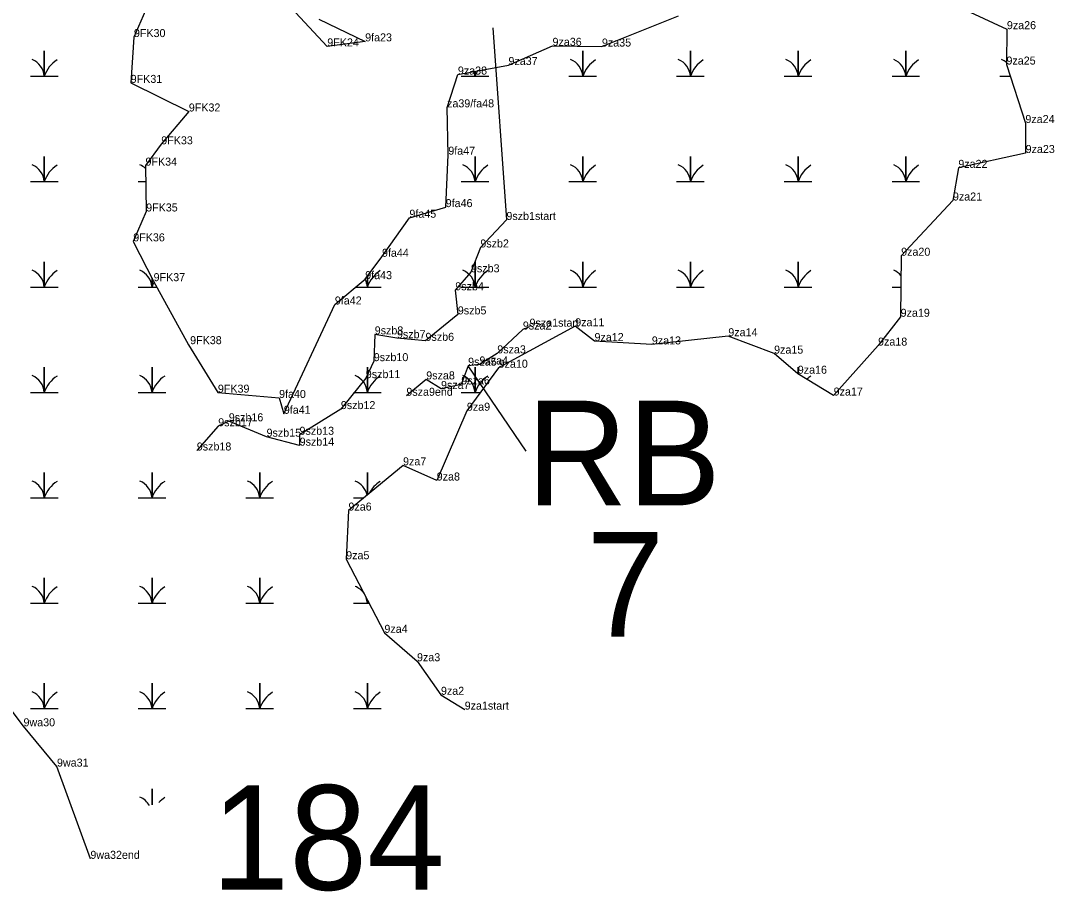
# Model space of a CAD drawing. Extents: x 2072529 to 2268796, y 436423 to 470406.
# Drawn here: x 2212551 to 2213196, y 449099 to 449643 of the extents above; entities that cross this region are included whole.
import ezdxf

# ---------------------------------------------------------------- set-up
doc = ezdxf.new("R2010")
doc.units = 0
for name, color, linetype in [('Default', 7, 'Continuous'), ('Exist Environmental Wetland Boundary Cogo Comment', 7, 'Continuous'), ('Exist Environmental Wetland Boundary Cogo Point CELL', 7, 'Continuous'), ('Exist Hydro Jurisdictional Stream or Body of Water NEU Mitigable Cogo Comment', 7, 'Continuous'), ('Old_Level_20', 7, 'Continuous'), ('Old_Level_52', 7, 'Continuous')]:
    doc.layers.add(name, color=color, linetype=linetype)

msp = doc.modelspace()

# ---------------------------------------------------------------- linework, layer by layer
at = {"layer": 'Default'}
for p, q in [((2212845.8, 449638.34), (2212854.22, 449518.41)), ((2212866.49, 449374.14), (2212830.3, 449427.44))]:
    msp.add_line(p, q, dxfattribs=at)
at = {"layer": 'Exist Environmental Wetland Boundary Cogo Point CELL'}
for points in [[(2212557.03, 449608.17), (2212565.64, 449608.17), (2212565.64, 449623.95), (2212565.64, 449608.17), (2212574.24, 449608.17)], [(2212893.28, 449608.17), (2212901.89, 449608.17), (2212901.89, 449623.95), (2212901.89, 449608.17), (2212910.49, 449608.17)], [(2212960.53, 449608.17), (2212969.14, 449608.17), (2212969.14, 449623.95), (2212969.14, 449608.17), (2212977.74, 449608.17)], [(2213027.78, 449608.17), (2213036.39, 449608.17), (2213036.39, 449623.95), (2213036.39, 449608.17), (2213044.99, 449608.17)], [(2213095.03, 449608.17), (2213103.64, 449608.17), (2213103.64, 449623.95), (2213103.64, 449608.17), (2213112.24, 449608.17)], [(2212826.03, 449608.17), (2212834.64, 449608.17), (2212834.64, 449611.23)], [(2212834.64, 449611.23), (2212834.64, 449608.17), (2212843.24, 449608.17)], [(2213162.28, 449608.17), (2213168.86, 449608.17)], [(2212557.03, 449542.37), (2212565.64, 449542.37), (2212565.64, 449558.15), (2212565.64, 449542.37), (2212574.24, 449542.37)], [(2212632.89, 449557.83), (2212632.89, 449558.15), (2212632.89, 449557.83)], [(2212826.03, 449542.37), (2212834.64, 449542.37), (2212834.64, 449558.15), (2212834.64, 449542.37), (2212843.24, 449542.37)], [(2212893.28, 449542.37), (2212901.89, 449542.37), (2212901.89, 449558.15), (2212901.89, 449542.37), (2212910.49, 449542.37)], [(2212960.53, 449542.37), (2212969.14, 449542.37), (2212969.14, 449558.15), (2212969.14, 449542.37), (2212977.74, 449542.37)], [(2213027.78, 449542.37), (2213036.39, 449542.37), (2213036.39, 449558.15), (2213036.39, 449542.37), (2213044.99, 449542.37)], [(2213095.03, 449542.37), (2213103.64, 449542.37), (2213103.64, 449558.15), (2213103.64, 449542.37), (2213112.24, 449542.37)], [(2212624.28, 449542.37), (2212628.97, 449542.37)], [(2212557.03, 449476.57), (2212565.64, 449476.57), (2212565.64, 449492.35), (2212565.64, 449476.57), (2212574.24, 449476.57)], [(2212826.03, 449476.57), (2212834.64, 449476.57), (2212834.64, 449492.35), (2212834.64, 449476.57), (2212843.24, 449476.57)], [(2212893.28, 449476.57), (2212901.89, 449476.57), (2212901.89, 449492.35), (2212901.89, 449476.57), (2212910.49, 449476.57)], [(2212960.53, 449476.57), (2212969.14, 449476.57), (2212969.14, 449492.35), (2212969.14, 449476.57), (2212977.74, 449476.57)], [(2213027.78, 449476.57), (2213036.39, 449476.57), (2213036.39, 449492.35), (2213036.39, 449476.57), (2213044.99, 449476.57)], [(2212624.28, 449476.57), (2212632.89, 449476.57), (2212632.89, 449482.15)], [(2212632.89, 449482.15), (2212632.89, 449476.57), (2212635.87, 449476.57)], [(2212760.16, 449476.57), (2212767.39, 449476.57), (2212767.39, 449483.26)], [(2212767.39, 449483.26), (2212767.39, 449476.57), (2212775.99, 449476.57)], [(2213095.03, 449476.57), (2213100.57, 449476.57)], [(2212557.03, 449410.77), (2212565.64, 449410.77), (2212565.64, 449426.55), (2212565.64, 449410.77), (2212574.24, 449410.77)], [(2212624.28, 449410.77), (2212632.89, 449410.77), (2212632.89, 449426.55), (2212632.89, 449410.77), (2212641.49, 449410.77)], [(2212758.78, 449410.77), (2212767.39, 449410.77), (2212767.39, 449426.55), (2212767.39, 449410.77), (2212775.99, 449410.77)], [(2212826.03, 449410.77), (2212834.64, 449410.77), (2212834.64, 449426.55), (2212834.64, 449410.77), (2212837.99, 449410.77)], [(2213036.39, 449422.29), (2213036.39, 449426.55), (2213036.39, 449422.29)], [(2212557.03, 449344.97), (2212565.64, 449344.97), (2212565.64, 449360.75), (2212565.64, 449344.97), (2212574.24, 449344.97)], [(2212624.28, 449344.97), (2212632.89, 449344.97), (2212632.89, 449360.75), (2212632.89, 449344.97), (2212641.49, 449344.97)], [(2212691.53, 449344.97), (2212700.14, 449344.97), (2212700.14, 449360.75), (2212700.14, 449344.97), (2212708.74, 449344.97)], [(2212767.39, 449346.77), (2212767.39, 449360.75), (2212767.39, 449346.77)], [(2212758.78, 449344.97), (2212765.21, 449344.97)], [(2212557.03, 449279.17), (2212565.64, 449279.17), (2212565.64, 449294.95), (2212565.64, 449279.17), (2212574.24, 449279.17)], [(2212624.28, 449279.17), (2212632.89, 449279.17), (2212632.89, 449294.95), (2212632.89, 449279.17), (2212641.49, 449279.17)], [(2212691.53, 449279.17), (2212700.14, 449279.17), (2212700.14, 449294.95), (2212700.14, 449279.17), (2212708.74, 449279.17)], [(2212758.78, 449279.17), (2212767.39, 449279.17), (2212767.39, 449281.14)], [(2212767.39, 449281.14), (2212767.39, 449279.17), (2212768.41, 449279.17)], [(2212557.03, 449213.37), (2212565.64, 449213.37), (2212565.64, 449229.15), (2212565.64, 449213.37), (2212574.24, 449213.37)], [(2212624.28, 449213.37), (2212632.89, 449213.37), (2212632.89, 449229.15), (2212632.89, 449213.37), (2212641.49, 449213.37)], [(2212691.53, 449213.37), (2212700.14, 449213.37), (2212700.14, 449229.15), (2212700.14, 449213.37), (2212708.74, 449213.37)], [(2212758.78, 449213.37), (2212767.39, 449213.37), (2212767.39, 449229.15), (2212767.39, 449213.37), (2212775.99, 449213.37)], [(2212632.89, 449153.35), (2212632.89, 449163.35), (2212632.89, 449153.35)]]:
    msp.add_lwpolyline(points, dxfattribs=at)
for centre, radius, start, end in [((2212553.37, 449607.28), 12.3, 4.14034, 67.53497), ((2212583.88, 449602.11), 19.22, 122.12745, 161.62219), ((2212889.62, 449607.28), 12.3, 4.14034, 67.53497), ((2212920.13, 449602.11), 19.22, 122.12745, 161.62219), ((2212956.87, 449607.28), 12.3, 4.14034, 67.53497), ((2212987.38, 449602.11), 19.22, 122.12745, 161.62219), ((2213024.12, 449607.28), 12.3, 4.14034, 67.53497), ((2213054.63, 449602.11), 19.22, 122.12745, 161.62219), ((2213091.37, 449607.28), 12.3, 4.14034, 67.53497), ((2213121.88, 449602.11), 19.22, 122.12745, 161.62219), ((2213158.62, 449607.28), 12.3, 50.02091, 67.53497), ((2212822.37, 449607.28), 12.3, 4.14034, 18.19012), ((2212852.88, 449602.11), 19.22, 150.72952, 161.62219), ((2212553.37, 449541.48), 12.3, 4.14034, 67.53497), ((2212583.88, 449536.31), 19.22, 122.12745, 161.62219), ((2212620.62, 449541.48), 12.3, 47.95695, 67.53497), ((2212822.37, 449541.48), 12.3, 4.14034, 67.53497), ((2212852.88, 449536.31), 19.22, 122.12745, 161.62219), ((2212889.62, 449541.48), 12.3, 4.14034, 67.53497), ((2212920.13, 449536.31), 19.22, 122.12745, 161.62219), ((2212956.87, 449541.48), 12.3, 4.14034, 67.53497), ((2212987.38, 449536.31), 19.22, 122.12745, 161.62219), ((2213024.12, 449541.48), 12.3, 4.14034, 67.53497), ((2213054.63, 449536.31), 19.22, 122.12745, 161.62219), ((2213091.37, 449541.48), 12.3, 4.14034, 67.53497), ((2213121.88, 449536.31), 19.22, 122.12745, 161.62219), ((2212553.37, 449475.68), 12.3, 4.14034, 67.53497), ((2212583.88, 449470.51), 19.22, 122.12745, 161.62219), ((2212620.62, 449475.68), 12.3, 4.14034, 67.53497), ((2212755.12, 449475.68), 12.3, 4.14034, 27.84757), ((2212785.63, 449470.51), 19.22, 122.12745, 161.62219), ((2212822.37, 449475.68), 12.3, 4.14034, 67.53497), ((2212852.88, 449470.51), 19.22, 122.12745, 161.62219), ((2212889.62, 449475.68), 12.3, 4.14034, 67.53497), ((2212920.13, 449470.51), 19.22, 122.12745, 161.62219), ((2212956.87, 449475.68), 12.3, 4.14034, 67.53497), ((2212987.38, 449470.51), 19.22, 122.12745, 161.62219), ((2213024.12, 449475.68), 12.3, 4.14034, 67.53497), ((2213054.63, 449470.51), 19.22, 122.12745, 161.62219), ((2213091.37, 449475.68), 12.3, 41.1605, 67.53497), ((2212651.13, 449470.51), 19.22, 151.71909, 161.62219), ((2212553.37, 449409.88), 12.3, 4.14034, 67.53497), ((2212583.88, 449404.71), 19.22, 122.12745, 161.62219), ((2212620.62, 449409.88), 12.3, 4.14034, 67.53497), ((2212651.13, 449404.71), 19.22, 122.12745, 161.62219), ((2212755.12, 449409.88), 12.3, 4.14034, 67.53497), ((2212785.63, 449404.71), 19.22, 122.12745, 161.62219), ((2212822.37, 449409.88), 12.3, 4.14034, 67.53497), ((2212852.88, 449404.71), 19.22, 122.12745, 161.62219), ((2213054.63, 449404.71), 19.22, 122.12745, 131.91566), ((2212553.37, 449344.08), 12.3, 4.14034, 67.53497), ((2212583.88, 449338.91), 19.22, 122.12745, 161.62219), ((2212620.62, 449344.08), 12.3, 4.14034, 67.53497), ((2212651.13, 449338.91), 19.22, 122.12745, 161.62219), ((2212687.87, 449344.08), 12.3, 4.14034, 67.53497), ((2212718.38, 449338.91), 19.22, 122.12745, 161.62219), ((2212755.12, 449344.08), 12.3, 11.73927, 67.53497), ((2212785.63, 449338.91), 19.22, 122.12745, 152.6658), ((2212553.37, 449278.28), 12.3, 4.14034, 67.53497), ((2212583.88, 449273.11), 19.22, 122.12745, 161.62219), ((2212620.62, 449278.28), 12.3, 4.14034, 67.53497), ((2212651.13, 449273.11), 19.22, 122.12745, 161.62219), ((2212687.87, 449278.28), 12.3, 4.14034, 67.53497), ((2212718.38, 449273.11), 19.22, 122.12745, 161.62219), ((2212755.12, 449278.28), 12.3, 34.60715, 67.53497), ((2212755.12, 449278.28), 12.3, 4.14034, 20.33597), ((2212785.63, 449273.11), 19.22, 157.95191, 161.62219), ((2212553.37, 449212.48), 12.3, 4.14034, 67.53497), ((2212583.88, 449207.31), 19.22, 122.12745, 161.62219), ((2212620.62, 449212.48), 12.3, 4.14034, 67.53497), ((2212651.13, 449207.31), 19.22, 122.12745, 161.62219), ((2212687.87, 449212.48), 12.3, 4.14034, 67.53497), ((2212718.38, 449207.31), 19.22, 122.12745, 161.62219), ((2212755.12, 449212.48), 12.3, 4.14034, 67.53497), ((2212785.63, 449207.31), 19.22, 122.12745, 161.62219), ((2212620.62, 449146.68), 12.3, 30.0639, 67.53497), ((2212651.13, 449141.51), 19.22, 122.12745, 136.65251)]:
    msp.add_arc(centre, radius, start, end, dxfattribs=at)
at = {"layer": 'Old_Level_20'}
for p, q in [((2213166.77, 449637.54), (2213166.77, 449637.54)), ((2213166.77, 449637.54), (2213166.77, 449637.54)), ((2212621.6, 449632.61), (2212621.6, 449632.61)), ((2212766, 449629.92), (2212766, 449629.92)), ((2212766, 449629.92), (2212766, 449629.92)), ((2212742.36, 449626.79), (2212742.36, 449626.79)), ((2212883.01, 449627.15), (2212883.01, 449627.15)), ((2212913.88, 449626.69), (2212913.88, 449626.69)), ((2212855.49, 449615.15), (2212855.49, 449615.15)), ((2213166.51, 449615.44), (2213166.51, 449615.44)), ((2212823.91, 449609.21), (2212823.91, 449609.21)), ((2212823.91, 449609.21), (2212823.91, 449609.21)), ((2212619.59, 449603.99), (2212619.59, 449603.99)), ((2212655.88, 449586.16), (2212655.88, 449586.16)), ((2212817.15, 449588.73), (2212817.15, 449588.73)), ((2213178.33, 449578.93), (2213178.33, 449578.93)), ((2213178.33, 449578.93), (2213178.33, 449578.93)), ((2212638.68, 449565.65), (2212638.68, 449565.65)), ((2212817.94, 449559.18), (2212817.94, 449559.18)), ((2213178.48, 449560.22), (2213178.48, 449560.22)), ((2213178.48, 449560.22), (2213178.48, 449560.22)), ((2212628.83, 449552.36), (2212628.83, 449552.36)), ((2213136.45, 449550.95), (2213136.45, 449550.95)), ((2213136.45, 449550.95), (2213136.45, 449550.95)), ((2213133.08, 449530.56), (2213133.08, 449530.56)), ((2212629.23, 449523.73), (2212629.23, 449523.73)), ((2212816.31, 449526.45), (2212816.31, 449526.45)), ((2212793.64, 449519.82), (2212793.64, 449519.82)), ((2212854.22, 449518.41), (2212854.22, 449518.41)), ((2212621.18, 449505.08), (2212621.18, 449505.08)), ((2212837.94, 449501.26), (2212837.94, 449501.26)), ((2212776.52, 449495.43), (2212776.52, 449495.43)), ((2212776.52, 449495.43), (2212776.52, 449495.43)), ((2213100.73, 449496.09), (2213100.73, 449496.09)), ((2213100.73, 449496.09), (2213100.73, 449496.09)), ((2212766.04, 449481.47), (2212766.04, 449481.47)), ((2212832.09, 449485.74), (2212832.09, 449485.74)), ((2212633.88, 449480.21), (2212633.88, 449480.21)), ((2212822.29, 449474.54), (2212822.29, 449474.54)), ((2212747.08, 449465.66), (2212747.08, 449465.66)), ((2212747.08, 449465.66), (2212747.08, 449465.66)), ((2212823.88, 449459.46), (2212823.88, 449459.46)), ((2213100.41, 449457.99), (2213100.41, 449457.99)), ((2212864.5, 449450.03), (2212864.5, 449450.03)), ((2212868.66, 449451.79), (2212868.66, 449451.79)), ((2212897.19, 449452.07), (2212897.19, 449452.07)), ((2212897.19, 449452.07), (2212897.19, 449452.07)), ((2212771.98, 449446.99), (2212771.98, 449446.99)), ((2212785.86, 449444.57), (2212785.86, 449444.57)), ((2212803.69, 449442.98), (2212803.69, 449442.98)), ((2212909.23, 449442.82), (2212909.23, 449442.82)), ((2212909.23, 449442.82), (2212909.23, 449442.82)), ((2212992.8, 449445.83), (2212992.8, 449445.83)), ((2212992.8, 449445.83), (2212992.8, 449445.83)), ((2212655.73, 449440.43), (2212655.73, 449440.43)), ((2212945.03, 449440.72), (2212945.03, 449440.72)), ((2212945.03, 449440.72), (2212945.03, 449440.72)), ((2213086.32, 449439.99), (2213086.32, 449439.99)), ((2213086.32, 449439.99), (2213086.32, 449439.99)), ((2212771.39, 449430.28), (2212771.39, 449430.28)), ((2212848.52, 449435.14), (2212848.52, 449435.14)), ((2213021.39, 449434.97), (2213021.39, 449434.97)), ((2212830.3, 449427.44), (2212830.3, 449427.44)), ((2212837.4, 449428.22), (2212837.4, 449428.22)), ((2212849.36, 449426.17), (2212849.36, 449426.17)), ((2212849.36, 449426.17), (2212849.36, 449426.17)), ((2212766.4, 449419.68), (2212766.4, 449419.68)), ((2212804.16, 449418.88), (2212804.16, 449418.88)), ((2213036.18, 449422.42), (2213036.18, 449422.42)), ((2212674.03, 449410.61), (2212674.03, 449410.61)), ((2212813.38, 449412.91), (2212813.38, 449412.91)), ((2212826.02, 449415.73), (2212826.02, 449415.73)), ((2212712.25, 449407.29), (2212712.25, 449407.29)), ((2212712.25, 449407.29), (2212712.25, 449407.29)), ((2212791.74, 449408.66), (2212791.74, 449408.66)), ((2213058.59, 449408.8), (2213058.59, 449408.8)), ((2212750.82, 449400.35), (2212750.82, 449400.35)), ((2212829.54, 449399.32), (2212829.54, 449399.32)), ((2212680.84, 449392.74), (2212680.84, 449392.74)), ((2212715.22, 449397.42), (2212715.22, 449397.42)), ((2212674.25, 449389.64), (2212674.25, 449389.64)), ((2212704.43, 449383.11), (2212704.43, 449383.11)), ((2212725, 449384.32), (2212725, 449384.32)), ((2212660.87, 449374.5), (2212660.87, 449374.5)), ((2212725.1, 449377.52), (2212725.1, 449377.52)), ((2212789.67, 449365.23), (2212789.67, 449365.23)), ((2212810.7, 449355.75), (2212810.7, 449355.75)), ((2212810.7, 449355.75), (2212810.7, 449355.75)), ((2212755.56, 449336.98), (2212755.56, 449336.98)), ((2212755.56, 449336.98), (2212755.56, 449336.98)), ((2212754.15, 449306.59), (2212754.15, 449306.59)), ((2212778.03, 449260.67), (2212778.03, 449260.67)), ((2212778.03, 449260.67), (2212778.03, 449260.67)), ((2212798.39, 449242.92), (2212798.39, 449242.92)), ((2212813.33, 449221.97), (2212813.33, 449221.97)), ((2212813.33, 449221.97), (2212813.33, 449221.97)), ((2212828.16, 449212.72), (2212828.16, 449212.72)), ((2212552.64, 449202.3), (2212552.64, 449202.3)), ((2212573.55, 449177.14), (2212573.55, 449177.14)), ((2212594.41, 449119.56), (2212594.41, 449119.56))]:
    msp.add_line(p, q, dxfattribs=at)
for points in [[(2212634.73, 449662.67), (2212621.6, 449632.61), (2212619.59, 449603.99), (2212655.88, 449586.16), (2212638.68, 449565.65), (2212628.83, 449552.36), (2212629.23, 449523.73), (2212621.18, 449505.08), (2212633.88, 449480.21), (2212655.73, 449440.43), (2212674.03, 449410.61), (2212712.25, 449407.29), (2212715.22, 449397.42), (2212747.08, 449465.66), (2212766.04, 449481.47), (2212776.52, 449495.43), (2212793.64, 449519.82), (2212816.31, 449526.45), (2212817.94, 449559.18), (2212817.15, 449588.73), (2212823.91, 449609.21), (2212855.49, 449615.15), (2212883.01, 449627.15), (2212913.88, 449626.69), (2212961.72, 449645.84)], [(2212737.14, 449643.7), (2212766, 449629.92), (2212742.36, 449626.79), (2212719.73, 449650.83)], [(2213143.83, 449648.25), (2213166.77, 449637.54), (2213166.51, 449615.44), (2213178.33, 449578.93), (2213178.48, 449560.22), (2213136.45, 449550.95), (2213133.08, 449530.56), (2213100.73, 449496.09), (2213100.41, 449457.99), (2213086.32, 449439.99), (2213058.59, 449408.8), (2213036.18, 449422.42), (2213021.39, 449434.97), (2212992.8, 449445.83), (2212945.03, 449440.72), (2212909.23, 449442.82), (2212897.19, 449452.07), (2212849.36, 449426.17), (2212829.54, 449399.32), (2212810.7, 449355.75), (2212789.67, 449365.23), (2212755.56, 449336.98), (2212754.15, 449306.59), (2212778.03, 449260.67), (2212798.39, 449242.92), (2212813.33, 449221.97), (2212828.16, 449212.72)], [(2212594.41, 449119.56), (2212573.55, 449177.14), (2212552.64, 449202.3), (2212529.72, 449232.63)]]:
    msp.add_lwpolyline(points, dxfattribs=at)
at = {"layer": 'Old_Level_52'}
for points in [[(2212854.22, 449518.41), (2212837.94, 449501.26), (2212832.09, 449485.74), (2212822.29, 449474.54), (2212823.88, 449459.46), (2212803.69, 449442.98), (2212785.86, 449444.57), (2212771.98, 449446.99), (2212771.39, 449430.28), (2212766.4, 449419.68), (2212750.82, 449400.35), (2212725, 449384.32), (2212725.1, 449377.52), (2212704.43, 449383.11), (2212680.84, 449392.74), (2212674.25, 449389.64), (2212660.87, 449374.5)], [(2212868.66, 449451.79), (2212864.5, 449450.03), (2212848.52, 449435.14), (2212837.4, 449428.22), (2212830.3, 449427.44), (2212826.02, 449415.73), (2212813.38, 449412.91), (2212804.16, 449418.88), (2212791.74, 449408.66)]]:
    msp.add_lwpolyline(points, dxfattribs=at)

# ---------------------------------------------------------------- texts
at = {"layer": 'Default'}
for s, p in [('RB', (2212866.78, 449340.23)), ('7', (2212904.21, 449258.25)), ('184', (2212670.03, 449100.21))]:
    msp.add_text(s, height=65.34, dxfattribs=at).set_placement(p)
at = {"layer": 'Exist Environmental Wetland Boundary Cogo Comment'}
for s, p in [('9FK30', (2212621.6, 449632.61)), ('9za26', (2213166.77, 449637.54)), ('9FK24', (2212742.36, 449626.79)), ('9fa23', (2212766, 449629.92)), ('9za36', (2212883.01, 449627.15)), ('9za35', (2212913.88, 449626.69)), ('9za37', (2212855.49, 449615.15)), ('9za25', (2213166.51, 449615.44)), ('9za38', (2212823.91, 449609.21)), ('9FK31', (2212619.59, 449603.99)), ('9FK32', (2212655.88, 449586.16)), ('za39/fa48', (2212817.15, 449588.73)), ('9za24', (2213178.33, 449578.93)), ('9FK33', (2212638.68, 449565.65)), ('9fa47', (2212817.94, 449559.18)), ('9za23', (2213178.48, 449560.22)), ('9FK34', (2212628.83, 449552.36)), ('9za22', (2213136.45, 449550.95)), ('9za21', (2213133.08, 449530.56)), ('9FK35', (2212629.23, 449523.73)), ('9fa46', (2212816.31, 449526.45)), ('9fa45', (2212793.64, 449519.82)), ('9FK36', (2212621.18, 449505.08)), ('9za20', (2213100.73, 449496.09)), ('9fa44', (2212776.52, 449495.43)), ('9FK37', (2212633.88, 449480.21)), ('9fa43', (2212766.04, 449481.47)), ('9fa42', (2212747.08, 449465.66)), ('9za19', (2213100.41, 449457.99)), ('9za11', (2212897.19, 449452.07)), ('9za14', (2212992.8, 449445.83)), ('9FK38', (2212656.7, 449440.88)), ('9za12', (2212909.23, 449442.82)), ('9za13', (2212945.03, 449440.72)), ('9za18', (2213086.32, 449439.99)), ('9za15', (2213021.39, 449434.97)), ('9za10', (2212849.36, 449426.17)), ('9za16', (2213036.18, 449422.42)), ('9FK39', (2212674.03, 449410.61)), ('9fa40', (2212712.25, 449407.29)), ('9za17', (2213058.59, 449408.8)), ('9za9', (2212829.54, 449399.32)), ('9fa41', (2212715.22, 449397.42)), ('9za7', (2212789.67, 449365.23)), ('9za8', (2212810.7, 449355.75)), ('9za6', (2212755.56, 449336.98)), ('9za5', (2212754.15, 449306.59)), ('9za4', (2212778.03, 449260.67)), ('9za3', (2212798.39, 449242.92)), ('9za2', (2212813.33, 449221.97)), ('9za1start', (2212828.16, 449212.72)), ('9wa30', (2212552.64, 449202.3)), ('9wa31', (2212573.55, 449177.14)), ('9wa32end', (2212594.41, 449119.56))]:
    msp.add_text(s, height=5, dxfattribs=at).set_placement(p)
at = {"layer": 'Exist Hydro Jurisdictional Stream or Body of Water NEU Mitigable Cogo Comment'}
for s, p in [('9szb1start', (2212854.22, 449518.41)), ('9szb2', (2212837.94, 449501.26)), ('9szb3', (2212832.09, 449485.74)), ('9szb4', (2212822.29, 449474.54)), ('9szb5', (2212823.88, 449459.46)), ('9sza1start', (2212868.66, 449451.79)), ('9szb8', (2212771.98, 449446.99)), ('9szb7', (2212785.86, 449444.57)), ('9sza2', (2212864.5, 449450.03)), ('9szb6', (2212803.69, 449442.98)), ('9sza3', (2212848.52, 449435.14)), ('9szb10', (2212771.39, 449430.28)), ('9sza5', (2212830.3, 449427.44)), ('9sza4', (2212837.4, 449428.22)), ('9szb11', (2212766.4, 449419.68)), ('9sza8', (2212804.16, 449418.88)), ('9sza7', (2212813.38, 449412.91)), ('9sza6', (2212826.02, 449415.73)), ('9sza9end', (2212791.74, 449408.66)), ('9szb12', (2212750.82, 449400.35)), ('9szb16', (2212680.84, 449392.74)), ('9szb17', (2212674.25, 449389.64)), ('9szb15', (2212704.43, 449383.11)), ('9szb13', (2212725, 449384.32)), ('9szb18', (2212660.87, 449374.5)), ('9szb14', (2212725.1, 449377.52))]:
    msp.add_text(s, height=5, dxfattribs=at).set_placement(p)

doc.saveas('drawing.dxf')
